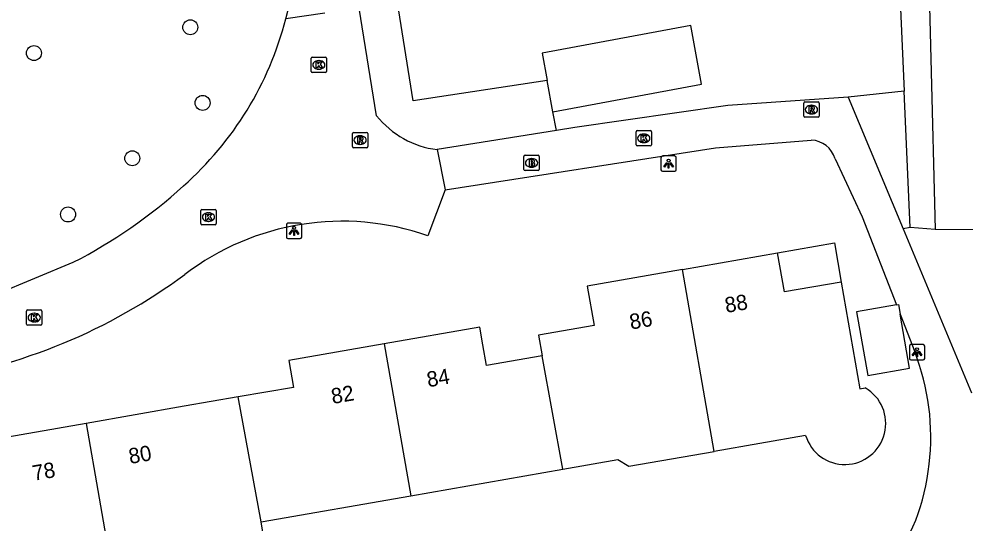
# Model space of a CAD drawing. Extents: x 162880 to 165536, y 384011 to 385179.
# Drawn here: x 164541.6 to 164603.3, y 384548.2 to 384581.1 of the extents above; entities that cross this region are included whole.
import ezdxf

# ---------------------------------------------------------------- set-up
doc = ezdxf.new("R2010")
doc.units = 0
for name, color, linetype in [('IMGEO_Boom', 7, 'Continuous'), ('IMGEO_Brandkraan', 7, 'Continuous'), ('IMGEO_Erf', 7, 'Continuous'), ('IMGEO_Groenvoorziening', 7, 'Continuous'), ('IMGEO_Kolk', 7, 'Continuous'), ('IMGEO_Lichtpunt', 7, 'Continuous'), ('IMGEO_Pand', 7, 'Continuous'), ('IMGEO_Pand_nummerreeks', 7, 'Continuous'), ('IMGEO_Rijbaan_lokaal_open', 7, 'Continuous'), ('IMGEO_Rioolput', 7, 'Continuous'), ('IMGEO_Voetpad_open', 7, 'Continuous')]:
    doc.layers.add(name, color=color, linetype=linetype)

msp = doc.modelspace()

# ---------------------------------------------------------------- linework, layer by layer
at = {"layer": 'IMGEO_Boom'}
for centre in [(164552.794, 384580.541), (164542.596, 384578.859), (164553.596, 384575.613), (164549.012, 384572.003), (164544.821, 384568.342)]:
    msp.add_circle(centre, 0.489, dxfattribs=at)
at = {"layer": 'IMGEO_Brandkraan'}
for p, q in [((164574.549, 384571.275), (164574.549, 384572.127)), ((164574.624, 384572.201), (164575.476, 384572.201)), ((164575.037, 384571.981), (164575.062, 384571.981)), ((164575.55, 384572.127), (164575.55, 384571.275)), ((164575.476, 384571.201), (164574.624, 384571.201)), ((164575.06, 384571.421), (164575.035, 384571.421))]:
    msp.add_line(p, q, dxfattribs=at)
for points in [[(164574.549, 384571.275), (164574.549, 384572.127)], [(164574.624, 384572.201), (164575.476, 384572.201)], [(164574.897, 384571.901), (164574.897, 384571.501), (164575.11, 384571.501)], [(164575.128, 384571.901), (164574.897, 384571.901)], [(164575.076, 384571.82), (164575.022, 384571.82), (164575.022, 384571.744)], [(164575.022, 384571.744), (164575.075, 384571.744)], [(164575.084, 384571.668), (164575.022, 384571.668), (164575.022, 384571.587)], [(164575.55, 384572.127), (164575.55, 384571.275)], [(164575.476, 384571.201), (164574.624, 384571.201)], [(164575.022, 384571.587), (164575.084, 384571.587)]]:
    msp.add_lwpolyline(points, dxfattribs=at)
for centre, radius, start, end in [((164574.626, 384572.125), 0.0765, 91.55205, 178.44795), ((164574.626, 384572.125), 0.0765, 91.55205, 178.44795), ((164575.077, 384571.782), 0.0379, 267.82845, 90.93552), ((164575.085, 384571.627), 0.0404, 269.87594, 90.50774), ((164575.132, 384571.756), 0.145, 59.4692, 91.53667), ((164575.157, 384571.803), 0.0922, 285.51372, 58.15012), ((164575.162, 384571.611), 0.105, 301.31148, 78.98903), ((164575.474, 384572.125), 0.0765, 1.55205, 88.44795), ((164575.474, 384572.125), 0.0765, 1.55205, 88.44795), ((164574.626, 384571.277), 0.0765, 181.55205, 268.44795), ((164574.626, 384571.277), 0.0765, 181.55205, 268.44795), ((164575.116, 384571.752), 0.251, 268.66757, 293.53466), ((164575.474, 384571.277), 0.0765, 271.55205, 358.44795), ((164575.474, 384571.277), 0.0765, 271.55205, 358.44795)]:
    msp.add_arc(centre, radius, start, end, dxfattribs=at)
for centre, major_axis, ratio, start_param, end_param in [((164575.036, 384571.701), (-0.387, 0.002), 0.722429, 4.712389, 7.853982), ((164575.061, 384571.701), (-0.39, 0.002), 0.717154, 1.570796, 4.712389)]:
    msp.add_ellipse(centre, major_axis=major_axis, ratio=ratio, start_param=start_param, end_param=end_param, dxfattribs=at)
at = {"layer": 'IMGEO_Erf'}
for points in [[(164600.142, 384615.586), (164600.236, 384611.866), (164601.359, 384567.373)], [(164597.81, 384611.079), (164599.336, 384576.373)], [(164576.06, 384577.074), (164567.317, 384575.741), (164563.123, 384602.066)], [(164576.664, 384573.821), (164576.439, 384575.033)], [(164591.095, 384565.839), (164594.799, 384566.486), (164595.244, 384563.938)]]:
    msp.add_lwpolyline(points, dxfattribs=at)
at = {"layer": 'IMGEO_Groenvoorziening'}
for points in [[(164599.336, 384576.373), (164595.685, 384575.987)], [(164599.727, 384567.486), (164599.336, 384576.373)], [(164599.727, 384567.486), (164599.271, 384567.409)], [(164601.359, 384567.373), (164599.727, 384567.486)], [(164650.079, 384567.275), (164601.359, 384567.373)]]:
    msp.add_lwpolyline(points, dxfattribs=at)
at = {"layer": 'IMGEO_Kolk'}
for p, q in [((164560.674, 384577.665), (164560.674, 384578.517)), ((164560.749, 384578.591), (164561.601, 384578.591)), ((164561.675, 384578.517), (164561.675, 384577.665)), ((164561.185, 384577.811), (164561.16, 384577.811)), ((164561.162, 384578.371), (164561.187, 384578.371)), ((164561.601, 384577.591), (164560.749, 384577.591)), ((164581.865, 384572.88), (164581.865, 384573.732)), ((164581.94, 384573.806), (164582.792, 384573.806)), ((164582.353, 384573.586), (164582.378, 384573.586)), ((164582.866, 384573.732), (164582.866, 384572.88)), ((164582.376, 384573.026), (164582.351, 384573.026)), ((164582.792, 384572.806), (164581.94, 384572.806)), ((164553.478, 384567.746), (164553.478, 384568.598)), ((164553.553, 384568.672), (164554.405, 384568.672)), ((164554.479, 384568.598), (164554.479, 384567.746)), ((164553.966, 384568.452), (164553.991, 384568.452)), ((164554.405, 384567.672), (164553.553, 384567.672)), ((164553.989, 384567.892), (164553.964, 384567.892)), ((164542.114, 384561.196), (164542.114, 384562.048)), ((164542.189, 384562.122), (164543.041, 384562.122)), ((164542.602, 384561.902), (164542.627, 384561.902)), ((164543.115, 384562.048), (164543.115, 384561.196)), ((164542.625, 384561.342), (164542.6, 384561.342)), ((164543.041, 384561.122), (164542.189, 384561.122))]:
    msp.add_line(p, q, dxfattribs=at)
for points in [[(164560.674, 384577.665), (164560.674, 384578.517)], [(164560.749, 384578.591), (164561.601, 384578.591)], [(164561.675, 384578.517), (164561.675, 384577.665)], [(164560.995, 384578.291), (164561.118, 384578.291), (164561.118, 384578.14), (164561.248, 384578.291), (164561.412, 384578.291), (164561.266, 384578.14), (164561.419, 384577.891), (164561.267, 384577.891), (164561.182, 384578.055), (164561.118, 384577.988), (164561.118, 384577.891), (164560.995, 384577.891), (164560.995, 384578.291)], [(164561.601, 384577.591), (164560.749, 384577.591)], [(164581.865, 384572.88), (164581.865, 384573.732)], [(164581.94, 384573.806), (164582.792, 384573.806)], [(164582.186, 384573.506), (164582.309, 384573.506), (164582.309, 384573.355), (164582.439, 384573.506), (164582.603, 384573.506), (164582.457, 384573.355), (164582.61, 384573.106), (164582.458, 384573.106), (164582.373, 384573.27), (164582.309, 384573.203), (164582.309, 384573.106), (164582.186, 384573.106), (164582.186, 384573.506)], [(164582.866, 384573.732), (164582.866, 384572.88)], [(164582.792, 384572.806), (164581.94, 384572.806)], [(164553.478, 384567.746), (164553.478, 384568.598)], [(164553.553, 384568.672), (164554.405, 384568.672)], [(164554.479, 384568.598), (164554.479, 384567.746)], [(164553.799, 384568.372), (164553.922, 384568.372), (164553.922, 384568.221), (164554.052, 384568.372), (164554.216, 384568.372), (164554.07, 384568.221), (164554.223, 384567.972), (164554.071, 384567.972), (164553.986, 384568.136), (164553.922, 384568.069), (164553.922, 384567.972), (164553.799, 384567.972), (164553.799, 384568.372)], [(164554.405, 384567.672), (164553.553, 384567.672)], [(164542.114, 384561.196), (164542.114, 384562.048)], [(164542.189, 384562.122), (164543.041, 384562.122)], [(164542.435, 384561.822), (164542.558, 384561.822), (164542.558, 384561.671), (164542.688, 384561.822), (164542.852, 384561.822), (164542.706, 384561.671), (164542.859, 384561.422), (164542.707, 384561.422), (164542.622, 384561.586), (164542.558, 384561.519), (164542.558, 384561.422), (164542.435, 384561.422), (164542.435, 384561.822)], [(164543.115, 384562.048), (164543.115, 384561.196)], [(164543.041, 384561.122), (164542.189, 384561.122)]]:
    msp.add_lwpolyline(points, dxfattribs=at)
for centre, start, end in [((164560.751, 384578.515), 91.55205, 178.44795), ((164560.751, 384578.515), 91.55205, 178.44795), ((164561.599, 384578.515), 1.55205, 88.44795), ((164561.599, 384578.515), 1.55205, 88.44795), ((164560.751, 384577.667), 181.55205, 268.44795), ((164560.751, 384577.667), 181.55205, 268.44795), ((164561.599, 384577.667), 271.55205, 358.44795), ((164561.599, 384577.667), 271.55205, 358.44795), ((164581.942, 384573.73), 91.55205, 178.44795), ((164581.942, 384573.73), 91.55205, 178.44795), ((164582.79, 384573.73), 1.55205, 88.44795), ((164582.79, 384573.73), 1.55205, 88.44795), ((164581.942, 384572.882), 181.55205, 268.44795), ((164581.942, 384572.882), 181.55205, 268.44795), ((164582.79, 384572.882), 271.55205, 358.44795), ((164582.79, 384572.882), 271.55205, 358.44795), ((164553.555, 384568.596), 91.55205, 178.44795), ((164553.555, 384568.596), 91.55205, 178.44795), ((164554.403, 384568.596), 1.55205, 88.44795), ((164554.403, 384568.596), 1.55205, 88.44795), ((164553.555, 384567.748), 181.55205, 268.44795), ((164553.555, 384567.748), 181.55205, 268.44795), ((164554.403, 384567.748), 271.55205, 358.44795), ((164554.403, 384567.748), 271.55205, 358.44795), ((164542.191, 384562.046), 91.55205, 178.44795), ((164542.191, 384562.046), 91.55205, 178.44795), ((164543.039, 384562.046), 1.55205, 88.44795), ((164543.039, 384562.046), 1.55205, 88.44795), ((164542.191, 384561.198), 181.55205, 268.44795), ((164542.191, 384561.198), 181.55205, 268.44795), ((164543.039, 384561.198), 271.55205, 358.44795), ((164543.039, 384561.198), 271.55205, 358.44795)]:
    msp.add_arc(centre, 0.0765, start, end, dxfattribs=at)
for centre, major_axis, ratio, start_param, end_param in [((164561.161, 384578.091), (-0.387, 0.002), 0.722429, 4.712389, 7.853982), ((164561.186, 384578.091), (-0.39, 0.002), 0.717154, 1.570796, 4.712389), ((164582.352, 384573.306), (-0.387, 0.002), 0.722429, 4.712389, 7.853982), ((164582.377, 384573.306), (-0.39, 0.002), 0.717154, 1.570796, 4.712389), ((164553.965, 384568.172), (-0.387, 0.002), 0.722429, 4.712389, 7.853982), ((164553.99, 384568.172), (-0.39, 0.002), 0.717154, 1.570796, 4.712389), ((164542.601, 384561.622), (-0.387, 0.002), 0.722429, 4.712389, 7.853982), ((164542.626, 384561.622), (-0.39, 0.002), 0.717154, 1.570796, 4.712389)]:
    msp.add_ellipse(centre, major_axis=major_axis, ratio=ratio, start_param=start_param, end_param=end_param, dxfattribs=at)
at = {"layer": 'IMGEO_Lichtpunt'}
for p, q in [((164583.486, 384572.058), (164583.486, 384571.251)), ((164583.486, 384572.058), (164583.486, 384571.251)), ((164584.388, 384572.153), (164583.58, 384572.153)), ((164584.388, 384572.153), (164583.58, 384572.153)), ((164584.482, 384571.251), (164584.482, 384572.058)), ((164584.482, 384571.251), (164584.482, 384572.058)), ((164583.58, 384571.157), (164584.388, 384571.157)), ((164583.58, 384571.157), (164584.388, 384571.157)), ((164559.063, 384567.674), (164559.063, 384566.867)), ((164559.063, 384567.674), (164559.063, 384566.867)), ((164559.965, 384567.769), (164559.157, 384567.769)), ((164559.965, 384567.769), (164559.157, 384567.769)), ((164560.059, 384566.867), (164560.059, 384567.674)), ((164560.059, 384566.867), (164560.059, 384567.674)), ((164559.157, 384566.773), (164559.965, 384566.773)), ((164559.157, 384566.773), (164559.965, 384566.773)), ((164599.689, 384559.765), (164599.689, 384558.958)), ((164599.689, 384559.765), (164599.689, 384558.958)), ((164600.591, 384559.86), (164599.783, 384559.86)), ((164600.591, 384559.86), (164599.783, 384559.86)), ((164600.685, 384558.958), (164600.685, 384559.765)), ((164600.685, 384558.958), (164600.685, 384559.765)), ((164599.783, 384558.864), (164600.591, 384558.864)), ((164599.783, 384558.864), (164600.591, 384558.864))]:
    msp.add_line(p, q, dxfattribs=at)
for points in [[(164583.86, 384571.722), (164583.899, 384571.694), (164583.711, 384571.432), (164583.673, 384571.459), (164583.86, 384571.722)], [(164583.962, 384571.674), (164584.009, 384571.674), (164584.009, 384571.352), (164583.962, 384571.352), (164583.962, 384571.674)], [(164584.072, 384571.694), (164584.11, 384571.721), (164584.297, 384571.459), (164584.258, 384571.431), (164584.072, 384571.694)], [(164559.437, 384567.338), (164559.476, 384567.31), (164559.288, 384567.048), (164559.25, 384567.075), (164559.437, 384567.338)], [(164559.649, 384567.31), (164559.687, 384567.337), (164559.874, 384567.075), (164559.835, 384567.047), (164559.649, 384567.31)], [(164559.539, 384567.29), (164559.586, 384567.29), (164559.586, 384566.968), (164559.539, 384566.968), (164559.539, 384567.29)], [(164600.063, 384559.429), (164600.102, 384559.401), (164599.914, 384559.139), (164599.876, 384559.166), (164600.063, 384559.429)], [(164600.165, 384559.381), (164600.212, 384559.381), (164600.212, 384559.059), (164600.165, 384559.059), (164600.165, 384559.381)], [(164600.275, 384559.401), (164600.313, 384559.428), (164600.5, 384559.166), (164600.461, 384559.138), (164600.275, 384559.401)]]:
    msp.add_lwpolyline(points, dxfattribs=at)
for centre in [(164583.985, 384571.856), (164559.562, 384567.472), (164600.188, 384559.563)]:
    msp.add_circle(centre, 0.0994, dxfattribs=at)
for centre, start, end in [((164583.58, 384572.058), 90, 180), ((164583.58, 384572.058), 90, 180), ((164584.388, 384572.058), 0, 90), ((164584.388, 384572.058), 0, 90), ((164583.58, 384571.251), 180, 270), ((164583.58, 384571.251), 180, 270), ((164584.388, 384571.251), 270, 0), ((164584.388, 384571.251), 270, 360), ((164559.157, 384567.674), 90, 180), ((164559.157, 384567.674), 90, 180), ((164559.965, 384567.674), 0, 90), ((164559.965, 384567.674), 0, 90), ((164559.157, 384566.867), 180, 270), ((164559.157, 384566.867), 180, 270), ((164559.965, 384566.867), 270, 0), ((164559.965, 384566.867), 270, 360), ((164599.783, 384559.765), 90, 180), ((164599.783, 384559.765), 90, 180), ((164600.591, 384559.765), 0, 90), ((164600.591, 384559.765), 0, 90), ((164599.783, 384558.958), 180, 270), ((164599.783, 384558.958), 180, 270), ((164600.591, 384558.958), 270, 0), ((164600.591, 384558.958), 270, 360)]:
    msp.add_arc(centre, 0.0946, start, end, dxfattribs=at)
at = {"layer": 'IMGEO_Pand'}
for points in [[(164576.439, 384575.033), (164586.137, 384576.832), (164585.429, 384580.647), (164575.731, 384578.848), (164576.06, 384577.074)], [(164576.439, 384575.033), (164576.06, 384577.074)], [(164584.885, 384564.755), (164591.095, 384565.839)], [(164595.244, 384563.938), (164591.54, 384563.291), (164591.095, 384565.839)], [(164584.885, 384564.755), (164578.673, 384563.67), (164579.119, 384561.116), (164575.499, 384560.484), (164575.746, 384559.133)], [(164586.955, 384552.905), (164584.885, 384564.755)], [(164595.244, 384563.938), (164596.459, 384556.98), (164596.806, 384557.04)], [(164598.839, 384562.455), (164596.244, 384562.001), (164596.969, 384557.851), (164599.692, 384558.327), (164599.079, 384561.842)], [(164598.839, 384562.455), (164598.968, 384562.477), (164599.079, 384561.842)], [(164575.746, 384559.133), (164572.11, 384558.498), (164571.874, 384559.851), (164571.674, 384560.996), (164565.442, 384559.908)], [(164565.442, 384559.908), (164559.21, 384558.82), (164559.518, 384557.058), (164555.916, 384556.454)], [(164565.442, 384559.908), (164567.169, 384550.009)], [(164577.096, 384551.742), (164575.746, 384559.133)], [(164555.916, 384556.454), (164552.404, 384555.842), (164546.003, 384554.727)], [(164557.408, 384548.304), (164555.916, 384556.454)], [(164546.003, 384554.727), (164539.865, 384553.658), (164540.281, 384551.272), (164540.142, 384551.248), (164536.596, 384550.63), (164536.531, 384550.619)], [(164546.003, 384554.727), (164547.702, 384544.988)], [(164592.915, 384553.946), (164586.955, 384552.905)], [(164577.096, 384551.742), (164580.683, 384552.368), (164581.382, 384551.932), (164586.955, 384552.905)], [(164567.169, 384550.009), (164577.096, 384551.742)], [(164557.408, 384548.304), (164567.169, 384550.009)], [(164547.702, 384544.988), (164557.683, 384546.731), (164557.408, 384548.304)]]:
    msp.add_lwpolyline(points, dxfattribs=at)
msp.add_arc((164595.473, 384554.723), 2.673, 196.88594, 60.09528, dxfattribs=at)
at = {"layer": 'IMGEO_Rijbaan_lokaal_open'}
for points in [[(164564.939, 384574.769), (164563.803, 384581.793)], [(164561.57, 384581.462), (164559.022, 384581.084)], [(164568.889, 384572.567), (164569.418, 384569.953)], [(164569.418, 384569.953), (164568.274, 384566.961)], [(164540.127, 384563.159), (164545.158, 384565.226)]]:
    msp.add_lwpolyline(points, dxfattribs=at)
for centre, radius, start, end in [((164537.912, 384586.556), 21.807, 311.43256, 345.46829), ((164569.654, 384578.582), 6.064, 218.9669, 262.75653), ((164530.292, 384594.348), 32.697, 297.04362, 312.40887), ((164562.706, 384550.971), 16.931, 70.80077, 127.33802), ((164530.183, 384594.588), 37.478, 278.46851, 306.42704)]:
    msp.add_arc(centre, radius, start, end, dxfattribs=at)
at = {"layer": 'IMGEO_Rioolput'}
for p, q in [((164592.8, 384574.75), (164592.8, 384575.602)), ((164592.875, 384575.676), (164593.727, 384575.676)), ((164593.288, 384575.456), (164593.313, 384575.456)), ((164593.801, 384575.602), (164593.801, 384574.75)), ((164593.311, 384574.896), (164593.286, 384574.896)), ((164593.727, 384574.676), (164592.875, 384574.676)), ((164563.363, 384572.763), (164563.363, 384573.615)), ((164563.438, 384573.689), (164564.29, 384573.689)), ((164564.364, 384573.615), (164564.364, 384572.763)), ((164563.874, 384572.909), (164563.849, 384572.909)), ((164563.851, 384573.469), (164563.876, 384573.469)), ((164564.29, 384572.689), (164563.438, 384572.689))]:
    msp.add_line(p, q, dxfattribs=at)
for points in [[(164592.8, 384574.75), (164592.8, 384575.602)], [(164592.875, 384575.676), (164593.727, 384575.676)], [(164593.389, 384575.374), (164593.137, 384575.376), (164593.137, 384574.976)], [(164593.801, 384575.602), (164593.801, 384574.75)], [(164593.137, 384574.976), (164593.261, 384574.976), (164593.261, 384575.138), (164593.272, 384575.138)], [(164593.315, 384575.295), (164593.261, 384575.295), (164593.261, 384575.214)], [(164593.261, 384575.214), (164593.313, 384575.214)], [(164593.319, 384575.109), (164593.39, 384574.976), (164593.53, 384574.976), (164593.465, 384575.102)], [(164593.727, 384574.676), (164592.875, 384574.676)], [(164563.363, 384572.763), (164563.363, 384573.615)], [(164563.438, 384573.689), (164564.29, 384573.689)], [(164564.364, 384573.615), (164564.364, 384572.763)], [(164563.952, 384573.387), (164563.7, 384573.389), (164563.7, 384572.989)], [(164563.7, 384572.989), (164563.824, 384572.989), (164563.824, 384573.151), (164563.835, 384573.151)], [(164563.878, 384573.308), (164563.824, 384573.308), (164563.824, 384573.227)], [(164563.824, 384573.227), (164563.876, 384573.227)], [(164563.882, 384573.122), (164563.953, 384572.989), (164564.093, 384572.989), (164564.028, 384573.115)], [(164564.29, 384572.689), (164563.438, 384572.689)]]:
    msp.add_lwpolyline(points, dxfattribs=at)
for centre, radius, start, end in [((164592.877, 384575.6), 0.0765, 91.55205, 178.44795), ((164592.877, 384575.6), 0.0765, 91.55205, 178.44795), ((164593.388, 384575.264), 0.109, 350.36119, 89.41601), ((164593.725, 384575.6), 0.0765, 1.55205, 88.44795), ((164593.725, 384575.6), 0.0765, 1.55205, 88.44795), ((164592.877, 384574.752), 0.0765, 181.55205, 268.44795), ((164592.877, 384574.752), 0.0765, 181.55205, 268.44795), ((164593.271, 384575.085), 0.0533, 26.02933, 88.69889), ((164593.297, 384575.403), 0.19, 274.7715, 282.96867), ((164593.321, 384575.199), 0.0964, 77.00612, 93.18647), ((164593.335, 384575.256), 0.0378, 276.66336, 79.67722), ((164593.386, 384575.264), 0.112, 277.58423, 350.98172), ((164593.37, 384575.049), 0.108, 29.51342, 73.79051), ((164593.725, 384574.752), 0.0765, 271.55205, 358.44795), ((164593.725, 384574.752), 0.0765, 271.55205, 358.44795), ((164563.44, 384573.613), 0.0765, 91.55205, 178.44795), ((164563.44, 384573.613), 0.0765, 91.55205, 178.44795), ((164564.288, 384573.613), 0.0765, 1.55205, 88.44795), ((164564.288, 384573.613), 0.0765, 1.55205, 88.44795), ((164563.834, 384573.098), 0.0533, 26.02933, 88.69889), ((164563.86, 384573.416), 0.19, 274.7715, 282.96867), ((164563.884, 384573.212), 0.0964, 77.00612, 93.18647), ((164563.898, 384573.269), 0.0378, 276.66336, 79.67722), ((164563.951, 384573.277), 0.109, 350.36119, 89.41601), ((164563.949, 384573.277), 0.112, 277.58423, 350.98172), ((164563.933, 384573.062), 0.108, 29.51342, 73.79051), ((164563.44, 384572.765), 0.0765, 181.55205, 268.44795), ((164563.44, 384572.765), 0.0765, 181.55205, 268.44795), ((164564.288, 384572.765), 0.0765, 271.55205, 358.44795), ((164564.288, 384572.765), 0.0765, 271.55205, 358.44795)]:
    msp.add_arc(centre, radius, start, end, dxfattribs=at)
for centre, major_axis, ratio, start_param, end_param in [((164593.287, 384575.176), (-0.387, 0.002), 0.722429, 4.712389, 7.853982), ((164593.312, 384575.176), (-0.39, 0.002), 0.717154, 1.570796, 4.712389), ((164563.85, 384573.189), (-0.387, 0.002), 0.722429, 4.712389, 7.853982), ((164563.875, 384573.189), (-0.39, 0.002), 0.717154, 1.570796, 4.712389)]:
    msp.add_ellipse(centre, major_axis=major_axis, ratio=ratio, start_param=start_param, end_param=end_param, dxfattribs=at)
at = {"layer": 'IMGEO_Voetpad_open'}
for points in [[(164559.022, 384581.084), (164559.144, 384581.581), (164556.788, 384596.263)], [(164595.685, 384575.987), (164587.839, 384575.435), (164577.865, 384574.015), (164576.664, 384573.821)], [(164595.685, 384575.987), (164599.271, 384567.409)], [(164576.664, 384573.821), (164568.889, 384572.567)], [(164569.418, 384569.953), (164587.032, 384572.692), (164593.286, 384573.182)], [(164594.836, 384571.967), (164596.597, 384568.188), (164598.839, 384562.455)], [(164599.271, 384567.409), (164603.738, 384556.724)], [(164599.079, 384561.842), (164600.037, 384559.392)]]:
    msp.add_lwpolyline(points, dxfattribs=at)
for centre, radius, start, end in [((164593.232, 384571.517), 1.666, 15.6639, 88.15236), ((164585.792, 384553.842), 15.288, 353.31399, 21.28609), ((164587.407, 384553.423), 13.637, 322.74179, 354.27278)]:
    msp.add_arc(centre, radius, start, end, dxfattribs=at)

# ---------------------------------------------------------------- texts
at = {"layer": 'IMGEO_Pand_nummerreeks'}
for s, rotation, p in [('88', 9.90454, (164587.742, 384561.924)), ('86', 9.90644, (164581.528, 384560.839)), ('84', 9.90071, (164568.308, 384557.079)), ('82', 9.90071, (164562.073, 384555.99)), ('80', 9.90644, (164548.864, 384552.081)), ('78', 9.90644, (164542.587, 384550.985))]:
    msp.add_text(s, height=1, rotation=rotation, dxfattribs=at).set_placement(p)

doc.saveas('drawing.dxf')
